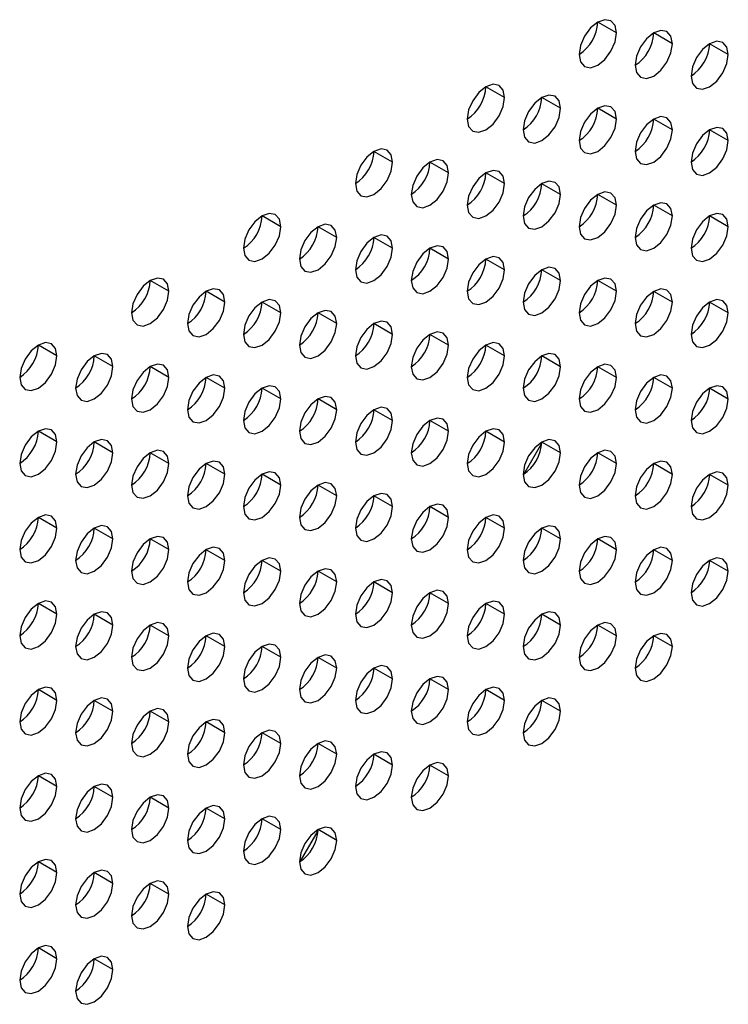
# Model space of a CAD drawing. Header units: millimetres. Extents: x 0 to 1118, y 0 to 864.
# Tile 314 of 397: x 990.68 to 993.36, y 700.48 to 704.21. Entities that reach past the tile are written whole.
import ezdxf

# ---------------------------------------------------------------- set-up
doc = ezdxf.new("R2010")
doc.units = ezdxf.units.MM

msp = doc.modelspace()

# ---------------------------------------------------------------- linework, layer by layer
at = {"color": 7, "linetype": 'Continuous', "lineweight": 25}
for p, q in [((992.9389, 704.1644), (992.8682, 704.2052)), ((993.1511, 704.1236), (993.0804, 704.1644)), ((993.3632, 704.0827), (993.2925, 704.1235)), ((992.5147, 703.9195), (992.444, 703.9603)), ((992.7268, 703.8786), (992.6561, 703.9195)), ((992.9389, 703.8378), (992.8682, 703.8786)), ((993.1511, 703.7969), (993.0804, 703.8378)), ((993.3632, 703.7561), (993.2925, 703.7969)), ((992.0904, 703.6746), (992.0197, 703.7154)), ((992.3025, 703.6337), (992.2318, 703.6745)), ((992.5147, 703.5929), (992.444, 703.6337)), ((992.7268, 703.552), (992.6561, 703.5928)), ((992.9389, 703.5112), (992.8682, 703.552)), ((993.1511, 703.4703), (993.0804, 703.5111)), ((991.6661, 703.4296), (991.5954, 703.4705)), ((993.3632, 703.4295), (993.2925, 703.4703)), ((991.8783, 703.3888), (991.8076, 703.4296)), ((992.0904, 703.3479), (992.0197, 703.3888)), ((992.3025, 703.3071), (992.2318, 703.3479)), ((992.5147, 703.2663), (992.444, 703.3071)), ((992.7268, 703.2254), (992.6561, 703.2662)), ((991.2419, 703.1847), (991.1712, 703.2255)), ((992.9389, 703.1846), (992.8682, 703.2254)), ((991.454, 703.1439), (991.3833, 703.1847)), ((993.1511, 703.1437), (993.0804, 703.1845)), ((991.6661, 703.103), (991.5954, 703.1438)), ((993.3632, 703.1029), (993.2925, 703.1437)), ((991.8783, 703.0622), (991.8076, 703.103)), ((992.0904, 703.0213), (992.0197, 703.0622)), ((992.3025, 702.9805), (992.2318, 703.0213)), ((990.8176, 702.9398), (990.7469, 702.9806)), ((992.5147, 702.9396), (992.444, 702.9805)), ((991.0298, 702.899), (990.959, 702.9398)), ((992.7268, 702.8988), (992.6561, 702.9396)), ((991.2419, 702.8581), (991.1712, 702.8989)), ((992.9389, 702.8579), (992.8682, 702.8988)), ((991.454, 702.8173), (991.3833, 702.8581)), ((993.1511, 702.8171), (993.0804, 702.8579)), ((991.6661, 702.7764), (991.5954, 702.8172)), ((993.3632, 702.7762), (993.2925, 702.8171)), ((991.8783, 702.7356), (991.8076, 702.7764)), ((992.0904, 702.6947), (992.0197, 702.7355)), ((992.3025, 702.6539), (992.2318, 702.6947)), ((990.8176, 702.6132), (990.7469, 702.654)), ((992.5147, 702.613), (992.444, 702.6538)), ((991.0298, 702.5723), (990.959, 702.6132)), ((992.5892, 702.4929), (992.656, 702.6085)), ((992.7268, 702.5722), (992.6561, 702.613)), ((991.2419, 702.5315), (991.1712, 702.5723)), ((992.9389, 702.5313), (992.8682, 702.5721)), ((991.454, 702.4906), (991.3833, 702.5315)), ((993.1511, 702.4905), (993.0804, 702.5313)), ((991.6661, 702.4498), (991.5954, 702.4906)), ((993.3632, 702.4496), (993.2925, 702.4905)), ((991.8783, 702.4089), (991.8076, 702.4498)), ((992.0904, 702.3681), (992.0197, 702.4089)), ((992.3025, 702.3273), (992.2318, 702.3681)), ((990.8176, 702.2866), (990.7469, 702.3274)), ((992.5147, 702.2864), (992.444, 702.3272)), ((991.0298, 702.2457), (990.959, 702.2865)), ((992.7268, 702.2456), (992.6561, 702.2864)), ((991.2419, 702.2049), (991.1712, 702.2457)), ((992.9389, 702.2047), (992.8682, 702.2455)), ((991.454, 702.164), (991.3833, 702.2048)), ((993.1511, 702.1639), (993.0804, 702.2047)), ((991.6661, 702.1232), (991.5954, 702.164)), ((993.3632, 702.123), (993.2925, 702.1638)), ((991.8783, 702.0823), (991.8076, 702.1231)), ((992.0904, 702.0415), (992.0197, 702.0823)), ((992.3025, 702.0006), (992.2318, 702.0415)), ((990.8176, 701.9599), (990.7469, 702.0008)), ((992.5147, 701.9598), (992.444, 702.0006)), ((991.0298, 701.9191), (990.959, 701.9599)), ((992.7268, 701.9189), (992.6561, 701.9598)), ((991.2419, 701.8783), (991.1712, 701.9191)), ((992.9389, 701.8781), (992.8682, 701.9189)), ((991.454, 701.8374), (991.3833, 701.8782)), ((993.1511, 701.8372), (993.0804, 701.8781)), ((991.6661, 701.7966), (991.5954, 701.8374)), ((991.8783, 701.7557), (991.8076, 701.7965)), ((992.0904, 701.7149), (992.0197, 701.7557)), ((992.3025, 701.674), (992.2318, 701.7148)), ((990.8176, 701.6333), (990.7469, 701.6742)), ((992.5147, 701.6332), (992.444, 701.674)), ((991.0298, 701.5925), (990.959, 701.6333)), ((992.7268, 701.5923), (992.6561, 701.6331)), ((991.2419, 701.5516), (991.1712, 701.5925)), ((991.454, 701.5108), (991.3833, 701.5516)), ((991.6661, 701.4699), (991.5954, 701.5108)), ((991.8783, 701.4291), (991.8076, 701.4699)), ((992.0904, 701.3882), (992.0197, 701.4291)), ((992.3025, 701.3474), (992.2318, 701.3882)), ((990.8176, 701.3067), (990.7469, 701.3475)), ((991.0298, 701.2659), (990.959, 701.3067)), ((991.2419, 701.225), (991.1712, 701.2658)), ((991.454, 701.1842), (991.3833, 701.225)), ((991.6661, 701.1433), (991.5954, 701.1841)), ((991.7407, 701.0232), (991.8075, 701.1388)), ((991.8783, 701.1025), (991.8076, 701.1433)), ((990.8176, 700.9801), (990.7469, 701.0209)), ((991.0298, 700.9393), (990.959, 700.9801)), ((991.2419, 700.8984), (991.1712, 700.9392)), ((991.454, 700.8576), (991.3833, 700.8984)), ((990.8176, 700.6535), (990.7469, 700.6943)), ((991.0298, 700.6126), (990.959, 700.6535))]:
    msp.add_line(p, q, dxfattribs=at)
at = {"color": 7, "linetype": 'Continuous', "lineweight": 25, "flags": 128}
for points in [[(992.9389, 704.1644), (992.9336, 704.1925), (992.9182, 704.2102), (992.8953, 704.2146), (992.8682, 704.2052), (992.8412, 704.1834), (992.8182, 704.1525), (992.8029, 704.1171), (992.7975, 704.0828)], [(992.7975, 704.0828), (992.8029, 704.0546), (992.8182, 704.037), (992.8412, 704.0325), (992.8682, 704.0419), (992.8953, 704.0638), (992.9182, 704.0947), (992.9336, 704.1301), (992.9389, 704.1644)], [(993.1511, 704.1236), (993.1457, 704.1517), (993.1304, 704.1693), (993.1074, 704.1738), (993.0804, 704.1644), (993.0533, 704.1426), (993.0304, 704.1116), (993.015, 704.0763), (993.0097, 704.0419)], [(993.0097, 704.0419), (993.015, 704.0138), (993.0304, 703.9961), (993.0533, 703.9917), (993.0804, 704.0011), (993.1074, 704.0229), (993.1304, 704.0539), (993.1457, 704.0892), (993.1511, 704.1236)], [(993.3632, 704.0827), (993.3578, 704.1109), (993.3425, 704.1285), (993.3196, 704.133), (993.2925, 704.1235), (993.2654, 704.1017), (993.2425, 704.0708), (993.2272, 704.0354), (993.2218, 704.0011)], [(993.2218, 704.0011), (993.2272, 703.9729), (993.2425, 703.9553), (993.2654, 703.9508), (993.2925, 703.9602), (993.3196, 703.9821), (993.3425, 704.013), (993.3578, 704.0484), (993.3632, 704.0827)], [(992.5147, 703.9195), (992.5093, 703.9476), (992.494, 703.9653), (992.471, 703.9697), (992.444, 703.9603), (992.4169, 703.9385), (992.394, 703.9075), (992.3786, 703.8722), (992.3733, 703.8378)], [(992.3733, 703.8378), (992.3786, 703.8097), (992.394, 703.7921), (992.4169, 703.7876), (992.444, 703.797), (992.471, 703.8188), (992.494, 703.8498), (992.5093, 703.8851), (992.5147, 703.9195)], [(992.7268, 703.8786), (992.7214, 703.9068), (992.7061, 703.9244), (992.6832, 703.9289), (992.6561, 703.9195), (992.629, 703.8976), (992.6061, 703.8667), (992.5908, 703.8314), (992.5854, 703.797)], [(992.5854, 703.797), (992.5908, 703.7689), (992.6061, 703.7512), (992.629, 703.7468), (992.6561, 703.7562), (992.6832, 703.778), (992.7061, 703.8089), (992.7214, 703.8443), (992.7268, 703.8786)], [(992.9389, 703.8378), (992.9336, 703.8659), (992.9182, 703.8836), (992.8953, 703.888), (992.8682, 703.8786), (992.8412, 703.8568), (992.8182, 703.8258), (992.8029, 703.7905), (992.7975, 703.7562)], [(993.1511, 703.7969), (993.1457, 703.8251), (993.1304, 703.8427), (993.1074, 703.8472), (993.0804, 703.8378), (993.0533, 703.8159), (993.0304, 703.785), (993.015, 703.7497), (993.0097, 703.7153)], [(992.7975, 703.7562), (992.8029, 703.728), (992.8182, 703.7104), (992.8412, 703.7059), (992.8682, 703.7153), (992.8953, 703.7372), (992.9182, 703.7681), (992.9336, 703.8034), (992.9389, 703.8378)], [(993.3632, 703.7561), (993.3578, 703.7842), (993.3425, 703.8019), (993.3196, 703.8063), (993.2925, 703.7969), (993.2654, 703.7751), (993.2425, 703.7442), (993.2272, 703.7088), (993.2218, 703.6745)], [(993.0097, 703.7153), (993.015, 703.6872), (993.0304, 703.6695), (993.0533, 703.6651), (993.0804, 703.6745), (993.1074, 703.6963), (993.1304, 703.7273), (993.1457, 703.7626), (993.1511, 703.7969)], [(993.2218, 703.6745), (993.2272, 703.6463), (993.2425, 703.6287), (993.2654, 703.6242), (993.2925, 703.6336), (993.3196, 703.6555), (993.3425, 703.6864), (993.3578, 703.7217), (993.3632, 703.7561)], [(992.0904, 703.6746), (992.085, 703.7027), (992.0697, 703.7203), (992.0468, 703.7248), (992.0197, 703.7154), (991.9926, 703.6936), (991.9697, 703.6626), (991.9544, 703.6273), (991.949, 703.5929)], [(991.949, 703.5929), (991.9544, 703.5648), (991.9697, 703.5471), (991.9926, 703.5427), (992.0197, 703.5521), (992.0468, 703.5739), (992.0697, 703.6049), (992.085, 703.6402), (992.0904, 703.6746)], [(992.3025, 703.6337), (992.2972, 703.6619), (992.2818, 703.6795), (992.2589, 703.684), (992.2318, 703.6746), (992.2048, 703.6527), (992.1818, 703.6218), (992.1665, 703.5864), (992.1611, 703.5521)], [(992.1611, 703.5521), (992.1665, 703.5239), (992.1818, 703.5063), (992.2048, 703.5018), (992.2318, 703.5112), (992.2589, 703.5331), (992.2818, 703.564), (992.2972, 703.5994), (992.3025, 703.6337)], [(992.5147, 703.5929), (992.5093, 703.621), (992.494, 703.6387), (992.471, 703.6431), (992.444, 703.6337), (992.4169, 703.6119), (992.394, 703.5809), (992.3786, 703.5456), (992.3733, 703.5112)], [(992.3733, 703.5112), (992.3786, 703.4831), (992.394, 703.4654), (992.4169, 703.461), (992.444, 703.4704), (992.471, 703.4922), (992.494, 703.5232), (992.5093, 703.5585), (992.5147, 703.5929)], [(992.7268, 703.552), (992.7214, 703.5802), (992.7061, 703.5978), (992.6832, 703.6023), (992.6561, 703.5929), (992.629, 703.571), (992.6061, 703.5401), (992.5908, 703.5047), (992.5854, 703.4704)], [(992.5854, 703.4704), (992.5908, 703.4422), (992.6061, 703.4246), (992.629, 703.4201), (992.6561, 703.4295), (992.6832, 703.4514), (992.7061, 703.4823), (992.7214, 703.5177), (992.7268, 703.552)], [(992.9389, 703.5112), (992.9336, 703.5393), (992.9182, 703.557), (992.8953, 703.5614), (992.8682, 703.552), (992.8412, 703.5302), (992.8182, 703.4992), (992.8029, 703.4639), (992.7975, 703.4295)], [(992.7975, 703.4295), (992.8029, 703.4014), (992.8182, 703.3838), (992.8412, 703.3793), (992.8682, 703.3887), (992.8953, 703.4105), (992.9182, 703.4415), (992.9336, 703.4768), (992.9389, 703.5112)], [(993.1511, 703.4703), (993.1457, 703.4985), (993.1304, 703.5161), (993.1074, 703.5206), (993.0804, 703.5112), (993.0533, 703.4893), (993.0304, 703.4584), (993.015, 703.423), (993.0097, 703.3887)], [(991.6661, 703.4296), (991.6608, 703.4578), (991.6454, 703.4754), (991.6225, 703.4799), (991.5954, 703.4705), (991.5684, 703.4486), (991.5454, 703.4177), (991.5301, 703.3824), (991.5247, 703.348)], [(993.0097, 703.3887), (993.015, 703.3605), (993.0304, 703.3429), (993.0533, 703.3384), (993.0804, 703.3479), (993.1074, 703.3697), (993.1304, 703.4006), (993.1457, 703.436), (993.1511, 703.4703)], [(993.3632, 703.4295), (993.3578, 703.4576), (993.3425, 703.4753), (993.3196, 703.4797), (993.2925, 703.4703), (993.2654, 703.4485), (993.2425, 703.4175), (993.2272, 703.3822), (993.2218, 703.3478)], [(991.5247, 703.348), (991.5301, 703.3199), (991.5454, 703.3022), (991.5684, 703.2978), (991.5954, 703.3072), (991.6225, 703.329), (991.6454, 703.3599), (991.6608, 703.3953), (991.6661, 703.4296)], [(991.8783, 703.3888), (991.8729, 703.4169), (991.8576, 703.4346), (991.8346, 703.439), (991.8076, 703.4296), (991.7805, 703.4078), (991.7576, 703.3768), (991.7422, 703.3415), (991.7369, 703.3072)], [(993.2218, 703.3478), (993.2272, 703.3197), (993.2425, 703.3021), (993.2654, 703.2976), (993.2925, 703.307), (993.3196, 703.3288), (993.3425, 703.3598), (993.3578, 703.3951), (993.3632, 703.4295)], [(992.0904, 703.3479), (992.085, 703.3761), (992.0697, 703.3937), (992.0468, 703.3982), (992.0197, 703.3888), (991.9926, 703.3669), (991.9697, 703.336), (991.9544, 703.3007), (991.949, 703.2663)], [(991.7369, 703.3072), (991.7422, 703.279), (991.7576, 703.2614), (991.7805, 703.2569), (991.8076, 703.2663), (991.8346, 703.2882), (991.8576, 703.3191), (991.8729, 703.3544), (991.8783, 703.3888)], [(992.3025, 703.3071), (992.2972, 703.3352), (992.2818, 703.3529), (992.2589, 703.3573), (992.2318, 703.3479), (992.2048, 703.3261), (992.1818, 703.2952), (992.1665, 703.2598), (992.1611, 703.2255)], [(991.949, 703.2663), (991.9544, 703.2382), (991.9697, 703.2205), (991.9926, 703.2161), (992.0197, 703.2255), (992.0468, 703.2473), (992.0697, 703.2783), (992.085, 703.3136), (992.0904, 703.3479)], [(992.5147, 703.2663), (992.5093, 703.2944), (992.494, 703.312), (992.471, 703.3165), (992.444, 703.3071), (992.4169, 703.2853), (992.394, 703.2543), (992.3786, 703.219), (992.3733, 703.1846)], [(992.1611, 703.2255), (992.1665, 703.1973), (992.1818, 703.1797), (992.2048, 703.1752), (992.2318, 703.1846), (992.2589, 703.2065), (992.2818, 703.2374), (992.2972, 703.2727), (992.3025, 703.3071)], [(992.3733, 703.1846), (992.3786, 703.1565), (992.394, 703.1388), (992.4169, 703.1344), (992.444, 703.1438), (992.471, 703.1656), (992.494, 703.1966), (992.5093, 703.2319), (992.5147, 703.2663)], [(992.7268, 703.2254), (992.7214, 703.2535), (992.7061, 703.2712), (992.6832, 703.2756), (992.6561, 703.2662), (992.629, 703.2444), (992.6061, 703.2135), (992.5908, 703.1781), (992.5854, 703.1438)], [(991.2419, 703.1847), (991.2365, 703.2129), (991.2212, 703.2305), (991.1982, 703.235), (991.1712, 703.2256), (991.1441, 703.2037), (991.1212, 703.1728), (991.1058, 703.1374), (991.1005, 703.1031)], [(992.5854, 703.1438), (992.5908, 703.1156), (992.6061, 703.098), (992.629, 703.0935), (992.6561, 703.1029), (992.6832, 703.1248), (992.7061, 703.1557), (992.7214, 703.1911), (992.7268, 703.2254)], [(992.9389, 703.1846), (992.9336, 703.2127), (992.9182, 703.2303), (992.8953, 703.2348), (992.8682, 703.2254), (992.8412, 703.2036), (992.8182, 703.1726), (992.8029, 703.1373), (992.7975, 703.1029)], [(991.1005, 703.1031), (991.1058, 703.0749), (991.1212, 703.0573), (991.1441, 703.0528), (991.1712, 703.0622), (991.1982, 703.0841), (991.2212, 703.115), (991.2365, 703.1504), (991.2419, 703.1847)], [(991.454, 703.1439), (991.4486, 703.172), (991.4333, 703.1897), (991.4104, 703.1941), (991.3833, 703.1847), (991.3562, 703.1629), (991.3333, 703.1319), (991.318, 703.0966), (991.3126, 703.0622)], [(992.7975, 703.1029), (992.8029, 703.0748), (992.8182, 703.0571), (992.8412, 703.0527), (992.8682, 703.0621), (992.8953, 703.0839), (992.9182, 703.1149), (992.9336, 703.1502), (992.9389, 703.1846)], [(993.1511, 703.1437), (993.1457, 703.1719), (993.1304, 703.1895), (993.1074, 703.194), (993.0804, 703.1845), (993.0533, 703.1627), (993.0304, 703.1318), (993.015, 703.0964), (993.0097, 703.0621)], [(991.3126, 703.0622), (991.318, 703.0341), (991.3333, 703.0164), (991.3562, 703.012), (991.3833, 703.0214), (991.4104, 703.0432), (991.4333, 703.0742), (991.4486, 703.1095), (991.454, 703.1439)], [(991.6661, 703.103), (991.6608, 703.1312), (991.6454, 703.1488), (991.6225, 703.1533), (991.5954, 703.1439), (991.5684, 703.122), (991.5454, 703.0911), (991.5301, 703.0557), (991.5247, 703.0214)], [(993.0097, 703.0621), (993.015, 703.0339), (993.0304, 703.0163), (993.0533, 703.0118), (993.0804, 703.0212), (993.1074, 703.0431), (993.1304, 703.074), (993.1457, 703.1094), (993.1511, 703.1437)], [(993.3632, 703.1029), (993.3578, 703.131), (993.3425, 703.1486), (993.3196, 703.1531), (993.2925, 703.1437), (993.2654, 703.1219), (993.2425, 703.0909), (993.2272, 703.0556), (993.2218, 703.0212)], [(991.5247, 703.0214), (991.5301, 702.9932), (991.5454, 702.9756), (991.5684, 702.9711), (991.5954, 702.9806), (991.6225, 703.0024), (991.6454, 703.0333), (991.6608, 703.0687), (991.6661, 703.103)], [(991.8783, 703.0622), (991.8729, 703.0903), (991.8576, 703.108), (991.8346, 703.1124), (991.8076, 703.103), (991.7805, 703.0812), (991.7576, 703.0502), (991.7422, 703.0149), (991.7369, 702.9805)], [(993.2218, 703.0212), (993.2272, 702.9931), (993.2425, 702.9754), (993.2654, 702.971), (993.2925, 702.9804), (993.3196, 703.0022), (993.3425, 703.0332), (993.3578, 703.0685), (993.3632, 703.1029)], [(991.7369, 702.9805), (991.7422, 702.9524), (991.7576, 702.9348), (991.7805, 702.9303), (991.8076, 702.9397), (991.8346, 702.9615), (991.8576, 702.9925), (991.8729, 703.0278), (991.8783, 703.0622)], [(992.0904, 703.0213), (992.085, 703.0495), (992.0697, 703.0671), (992.0468, 703.0716), (992.0197, 703.0622), (991.9926, 703.0403), (991.9697, 703.0094), (991.9544, 702.974), (991.949, 702.9397)], [(991.949, 702.9397), (991.9544, 702.9116), (991.9697, 702.8939), (991.9926, 702.8895), (992.0197, 702.8989), (992.0468, 702.9207), (992.0697, 702.9516), (992.085, 702.987), (992.0904, 703.0213)], [(992.3025, 702.9805), (992.2972, 703.0086), (992.2818, 703.0263), (992.2589, 703.0307), (992.2318, 703.0213), (992.2048, 702.9995), (992.1818, 702.9685), (992.1665, 702.9332), (992.1611, 702.8988)], [(990.8176, 702.9398), (990.8122, 702.9679), (990.7969, 702.9856), (990.774, 702.99), (990.7469, 702.9806), (990.7198, 702.9588), (990.6969, 702.9279), (990.6816, 702.8925), (990.6762, 702.8582)], [(992.1611, 702.8988), (992.1665, 702.8707), (992.1818, 702.8531), (992.2048, 702.8486), (992.2318, 702.858), (992.2589, 702.8798), (992.2818, 702.9108), (992.2972, 702.9461), (992.3025, 702.9805)], [(992.5147, 702.9396), (992.5093, 702.9678), (992.494, 702.9854), (992.471, 702.9899), (992.444, 702.9805), (992.4169, 702.9586), (992.394, 702.9277), (992.3786, 702.8924), (992.3733, 702.858)], [(991.0298, 702.899), (991.0244, 702.9271), (991.009, 702.9447), (990.9861, 702.9492), (990.959, 702.9398), (990.932, 702.9179), (990.909, 702.887), (990.8937, 702.8517), (990.8883, 702.8173)], [(992.7268, 702.8988), (992.7214, 702.9269), (992.7061, 702.9446), (992.6832, 702.949), (992.6561, 702.9396), (992.629, 702.9178), (992.6061, 702.8868), (992.5908, 702.8515), (992.5854, 702.8171)], [(990.6762, 702.8582), (990.6816, 702.83), (990.6969, 702.8124), (990.7198, 702.8079), (990.7469, 702.8173), (990.774, 702.8392), (990.7969, 702.8701), (990.8122, 702.9054), (990.8176, 702.9398)], [(991.2419, 702.8581), (991.2365, 702.8862), (991.2212, 702.9039), (991.1982, 702.9083), (991.1712, 702.8989), (991.1441, 702.8771), (991.1212, 702.8462), (991.1058, 702.8108), (991.1005, 702.7765)], [(992.3733, 702.858), (992.3786, 702.8299), (992.394, 702.8122), (992.4169, 702.8078), (992.444, 702.8172), (992.471, 702.839), (992.494, 702.8699), (992.5093, 702.9053), (992.5147, 702.9396)], [(992.9389, 702.8579), (992.9336, 702.8861), (992.9182, 702.9037), (992.8953, 702.9082), (992.8682, 702.8988), (992.8412, 702.8769), (992.8182, 702.846), (992.8029, 702.8107), (992.7975, 702.7763)], [(990.8883, 702.8173), (990.8937, 702.7892), (990.909, 702.7715), (990.932, 702.7671), (990.959, 702.7765), (990.9861, 702.7983), (991.009, 702.8293), (991.0244, 702.8646), (991.0298, 702.899)], [(992.5854, 702.8171), (992.5908, 702.789), (992.6061, 702.7714), (992.629, 702.7669), (992.6561, 702.7763), (992.6832, 702.7982), (992.7061, 702.8291), (992.7214, 702.8644), (992.7268, 702.8988)], [(991.1005, 702.7765), (991.1058, 702.7483), (991.1212, 702.7307), (991.1441, 702.7262), (991.1712, 702.7356), (991.1982, 702.7575), (991.2212, 702.7884), (991.2365, 702.8237), (991.2419, 702.8581)], [(991.454, 702.8173), (991.4486, 702.8454), (991.4333, 702.863), (991.4104, 702.8675), (991.3833, 702.8581), (991.3562, 702.8363), (991.3333, 702.8053), (991.318, 702.77), (991.3126, 702.7356)], [(992.7975, 702.7763), (992.8029, 702.7482), (992.8182, 702.7305), (992.8412, 702.7261), (992.8682, 702.7355), (992.8953, 702.7573), (992.9182, 702.7882), (992.9336, 702.8236), (992.9389, 702.8579)], [(993.1511, 702.8171), (993.1457, 702.8452), (993.1304, 702.8629), (993.1074, 702.8673), (993.0804, 702.8579), (993.0533, 702.8361), (993.0304, 702.8052), (993.015, 702.7698), (993.0097, 702.7355)], [(991.3126, 702.7356), (991.318, 702.7075), (991.3333, 702.6898), (991.3562, 702.6854), (991.3833, 702.6948), (991.4104, 702.7166), (991.4333, 702.7476), (991.4486, 702.7829), (991.454, 702.8173)], [(991.6661, 702.7764), (991.6608, 702.8045), (991.6454, 702.8222), (991.6225, 702.8266), (991.5954, 702.8172), (991.5684, 702.7954), (991.5454, 702.7645), (991.5301, 702.7291), (991.5247, 702.6948)], [(993.0097, 702.7355), (993.015, 702.7073), (993.0304, 702.6897), (993.0533, 702.6852), (993.0804, 702.6946), (993.1074, 702.7165), (993.1304, 702.7474), (993.1457, 702.7827), (993.1511, 702.8171)], [(993.3632, 702.7762), (993.3578, 702.8044), (993.3425, 702.822), (993.3196, 702.8265), (993.2925, 702.8171), (993.2654, 702.7952), (993.2425, 702.7643), (993.2272, 702.729), (993.2218, 702.6946)], [(991.5247, 702.6948), (991.5301, 702.6666), (991.5454, 702.649), (991.5684, 702.6445), (991.5954, 702.6539), (991.6225, 702.6758), (991.6454, 702.7067), (991.6608, 702.7421), (991.6661, 702.7764)], [(991.8783, 702.7356), (991.8729, 702.7637), (991.8576, 702.7813), (991.8346, 702.7858), (991.8076, 702.7764), (991.7805, 702.7546), (991.7576, 702.7236), (991.7422, 702.6883), (991.7369, 702.6539)], [(993.2218, 702.6946), (993.2272, 702.6665), (993.2425, 702.6488), (993.2654, 702.6444), (993.2925, 702.6538), (993.3196, 702.6756), (993.3425, 702.7066), (993.3578, 702.7419), (993.3632, 702.7762)], [(991.7369, 702.6539), (991.7422, 702.6258), (991.7576, 702.6081), (991.7805, 702.6037), (991.8076, 702.6131), (991.8346, 702.6349), (991.8576, 702.6659), (991.8729, 702.7012), (991.8783, 702.7356)], [(992.0904, 702.6947), (992.085, 702.7229), (992.0697, 702.7405), (992.0468, 702.745), (992.0197, 702.7355), (991.9926, 702.7137), (991.9697, 702.6828), (991.9544, 702.6474), (991.949, 702.6131)], [(991.949, 702.6131), (991.9544, 702.5849), (991.9697, 702.5673), (991.9926, 702.5628), (992.0197, 702.5722), (992.0468, 702.5941), (992.0697, 702.625), (992.085, 702.6604), (992.0904, 702.6947)], [(992.3025, 702.6539), (992.2972, 702.682), (992.2818, 702.6997), (992.2589, 702.7041), (992.2318, 702.6947), (992.2048, 702.6729), (992.1818, 702.6419), (992.1665, 702.6066), (992.1611, 702.5722)], [(990.8176, 702.6132), (990.8122, 702.6413), (990.7969, 702.659), (990.774, 702.6634), (990.7469, 702.654), (990.7198, 702.6322), (990.6969, 702.6012), (990.6816, 702.5659), (990.6762, 702.5315)], [(992.1611, 702.5722), (992.1665, 702.5441), (992.1818, 702.5264), (992.2048, 702.522), (992.2318, 702.5314), (992.2589, 702.5532), (992.2818, 702.5842), (992.2972, 702.6195), (992.3025, 702.6539)], [(992.5147, 702.613), (992.5093, 702.6412), (992.494, 702.6588), (992.471, 702.6633), (992.444, 702.6539), (992.4169, 702.632), (992.394, 702.6011), (992.3786, 702.5657), (992.3733, 702.5314)], [(990.6762, 702.5315), (990.6816, 702.5034), (990.6969, 702.4858), (990.7198, 702.4813), (990.7469, 702.4907), (990.774, 702.5125), (990.7969, 702.5435), (990.8122, 702.5788), (990.8176, 702.6132)], [(991.0298, 702.5723), (991.0244, 702.6005), (991.009, 702.6181), (990.9861, 702.6226), (990.959, 702.6132), (990.932, 702.5913), (990.909, 702.5604), (990.8937, 702.525), (990.8883, 702.4907)], [(992.3733, 702.5314), (992.3786, 702.5032), (992.394, 702.4856), (992.4169, 702.4811), (992.444, 702.4905), (992.471, 702.5124), (992.494, 702.5433), (992.5093, 702.5787), (992.5147, 702.613)], [(992.7268, 702.5722), (992.7214, 702.6003), (992.7061, 702.618), (992.6832, 702.6224), (992.6561, 702.613), (992.629, 702.5912), (992.6061, 702.5602), (992.5908, 702.5249), (992.5854, 702.4905)], [(990.8883, 702.4907), (990.8937, 702.4626), (990.909, 702.4449), (990.932, 702.4405), (990.959, 702.4499), (990.9861, 702.4717), (991.009, 702.5026), (991.0244, 702.538), (991.0298, 702.5723)], [(991.2419, 702.5315), (991.2365, 702.5596), (991.2212, 702.5773), (991.1982, 702.5817), (991.1712, 702.5723), (991.1441, 702.5505), (991.1212, 702.5195), (991.1058, 702.4842), (991.1005, 702.4498)], [(992.5854, 702.4905), (992.5908, 702.4624), (992.6061, 702.4448), (992.629, 702.4403), (992.6561, 702.4497), (992.6832, 702.4715), (992.7061, 702.5025), (992.7214, 702.5378), (992.7268, 702.5722)], [(992.9389, 702.5313), (992.9336, 702.5595), (992.9182, 702.5771), (992.8953, 702.5816), (992.8682, 702.5722), (992.8412, 702.5503), (992.8182, 702.5194), (992.8029, 702.484), (992.7975, 702.4497)], [(991.454, 702.4906), (991.4486, 702.5188), (991.4333, 702.5364), (991.4104, 702.5409), (991.3833, 702.5315), (991.3562, 702.5096), (991.3333, 702.4787), (991.318, 702.4434), (991.3126, 702.409)], [(993.1511, 702.4905), (993.1457, 702.5186), (993.1304, 702.5363), (993.1074, 702.5407), (993.0804, 702.5313), (993.0533, 702.5095), (993.0304, 702.4785), (993.015, 702.4432), (993.0097, 702.4088)], [(991.1005, 702.4498), (991.1058, 702.4217), (991.1212, 702.4041), (991.1441, 702.3996), (991.1712, 702.409), (991.1982, 702.4308), (991.2212, 702.4618), (991.2365, 702.4971), (991.2419, 702.5315)], [(991.6661, 702.4498), (991.6608, 702.4779), (991.6454, 702.4956), (991.6225, 702.5), (991.5954, 702.4906), (991.5684, 702.4688), (991.5454, 702.4378), (991.5301, 702.4025), (991.5247, 702.3682)], [(992.7975, 702.4497), (992.8029, 702.4215), (992.8182, 702.4039), (992.8412, 702.3994), (992.8682, 702.4089), (992.8953, 702.4307), (992.9182, 702.4616), (992.9336, 702.497), (992.9389, 702.5313)], [(993.3632, 702.4496), (993.3578, 702.4778), (993.3425, 702.4954), (993.3196, 702.4999), (993.2925, 702.4905), (993.2654, 702.4686), (993.2425, 702.4377), (993.2272, 702.4023), (993.2218, 702.368)], [(991.3126, 702.409), (991.318, 702.3809), (991.3333, 702.3632), (991.3562, 702.3588), (991.3833, 702.3682), (991.4104, 702.39), (991.4333, 702.4209), (991.4486, 702.4563), (991.454, 702.4906)], [(991.8783, 702.4089), (991.8729, 702.4371), (991.8576, 702.4547), (991.8346, 702.4592), (991.8076, 702.4498), (991.7805, 702.4279), (991.7576, 702.397), (991.7422, 702.3617), (991.7369, 702.3273)], [(993.0097, 702.4088), (993.015, 702.3807), (993.0304, 702.3631), (993.0533, 702.3586), (993.0804, 702.368), (993.1074, 702.3898), (993.1304, 702.4208), (993.1457, 702.4561), (993.1511, 702.4905)], [(991.5247, 702.3682), (991.5301, 702.34), (991.5454, 702.3224), (991.5684, 702.3179), (991.5954, 702.3273), (991.6225, 702.3492), (991.6454, 702.3801), (991.6608, 702.4154), (991.6661, 702.4498)], [(993.2218, 702.368), (993.2272, 702.3399), (993.2425, 702.3222), (993.2654, 702.3178), (993.2925, 702.3272), (993.3196, 702.349), (993.3425, 702.3799), (993.3578, 702.4153), (993.3632, 702.4496)], [(991.7369, 702.3273), (991.7422, 702.2992), (991.7576, 702.2815), (991.7805, 702.2771), (991.8076, 702.2865), (991.8346, 702.3083), (991.8576, 702.3393), (991.8729, 702.3746), (991.8783, 702.4089)], [(992.0904, 702.3681), (992.085, 702.3962), (992.0697, 702.4139), (992.0468, 702.4183), (992.0197, 702.4089), (991.9926, 702.3871), (991.9697, 702.3562), (991.9544, 702.3208), (991.949, 702.2865)], [(991.949, 702.2865), (991.9544, 702.2583), (991.9697, 702.2407), (991.9926, 702.2362), (992.0197, 702.2456), (992.0468, 702.2675), (992.0697, 702.2984), (992.085, 702.3337), (992.0904, 702.3681)], [(992.3025, 702.3273), (992.2972, 702.3554), (992.2818, 702.373), (992.2589, 702.3775), (992.2318, 702.3681), (992.2048, 702.3462), (992.1818, 702.3153), (992.1665, 702.28), (992.1611, 702.2456)], [(990.8176, 702.2866), (990.8122, 702.3147), (990.7969, 702.3323), (990.774, 702.3368), (990.7469, 702.3274), (990.7198, 702.3056), (990.6969, 702.2746), (990.6816, 702.2393), (990.6762, 702.2049)], [(992.1611, 702.2456), (992.1665, 702.2175), (992.1818, 702.1998), (992.2048, 702.1954), (992.2318, 702.2048), (992.2589, 702.2266), (992.2818, 702.2576), (992.2972, 702.2929), (992.3025, 702.3273)], [(992.5147, 702.2864), (992.5093, 702.3145), (992.494, 702.3322), (992.471, 702.3366), (992.444, 702.3272), (992.4169, 702.3054), (992.394, 702.2745), (992.3786, 702.2391), (992.3733, 702.2048)], [(990.6762, 702.2049), (990.6816, 702.1768), (990.6969, 702.1591), (990.7198, 702.1547), (990.7469, 702.1641), (990.774, 702.1859), (990.7969, 702.2169), (990.8122, 702.2522), (990.8176, 702.2866)], [(991.0298, 702.2457), (991.0244, 702.2739), (991.009, 702.2915), (990.9861, 702.296), (990.959, 702.2866), (990.932, 702.2647), (990.909, 702.2338), (990.8937, 702.1984), (990.8883, 702.1641)], [(992.3733, 702.2048), (992.3786, 702.1766), (992.394, 702.159), (992.4169, 702.1545), (992.444, 702.1639), (992.471, 702.1858), (992.494, 702.2167), (992.5093, 702.2521), (992.5147, 702.2864)], [(992.7268, 702.2456), (992.7214, 702.2737), (992.7061, 702.2913), (992.6832, 702.2958), (992.6561, 702.2864), (992.629, 702.2646), (992.6061, 702.2336), (992.5908, 702.1983), (992.5854, 702.1639)], [(990.8883, 702.1641), (990.8937, 702.1359), (990.909, 702.1183), (990.932, 702.1138), (990.959, 702.1232), (990.9861, 702.1451), (991.009, 702.176), (991.0244, 702.2114), (991.0298, 702.2457)], [(991.2419, 702.2049), (991.2365, 702.233), (991.2212, 702.2507), (991.1982, 702.2551), (991.1712, 702.2457), (991.1441, 702.2239), (991.1212, 702.1929), (991.1058, 702.1576), (991.1005, 702.1232)], [(992.5854, 702.1639), (992.5908, 702.1358), (992.6061, 702.1181), (992.629, 702.1137), (992.6561, 702.1231), (992.6832, 702.1449), (992.7061, 702.1759), (992.7214, 702.2112), (992.7268, 702.2456)], [(992.9389, 702.2047), (992.9336, 702.2329), (992.9182, 702.2505), (992.8953, 702.255), (992.8682, 702.2455), (992.8412, 702.2237), (992.8182, 702.1928), (992.8029, 702.1574), (992.7975, 702.1231)], [(991.1005, 702.1232), (991.1058, 702.0951), (991.1212, 702.0774), (991.1441, 702.073), (991.1712, 702.0824), (991.1982, 702.1042), (991.2212, 702.1352), (991.2365, 702.1705), (991.2419, 702.2049)], [(991.454, 702.164), (991.4486, 702.1922), (991.4333, 702.2098), (991.4104, 702.2143), (991.3833, 702.2049), (991.3562, 702.183), (991.3333, 702.1521), (991.318, 702.1167), (991.3126, 702.0824)], [(992.7975, 702.1231), (992.8029, 702.0949), (992.8182, 702.0773), (992.8412, 702.0728), (992.8682, 702.0822), (992.8953, 702.1041), (992.9182, 702.135), (992.9336, 702.1704), (992.9389, 702.2047)], [(993.1511, 702.1639), (993.1457, 702.192), (993.1304, 702.2096), (993.1074, 702.2141), (993.0804, 702.2047), (993.0533, 702.1829), (993.0304, 702.1519), (993.015, 702.1166), (993.0097, 702.0822)], [(991.3126, 702.0824), (991.318, 702.0542), (991.3333, 702.0366), (991.3562, 702.0321), (991.3833, 702.0415), (991.4104, 702.0634), (991.4333, 702.0943), (991.4486, 702.1297), (991.454, 702.164)], [(991.6661, 702.1232), (991.6608, 702.1513), (991.6454, 702.169), (991.6225, 702.1734), (991.5954, 702.164), (991.5684, 702.1422), (991.5454, 702.1112), (991.5301, 702.0759), (991.5247, 702.0415)], [(993.0097, 702.0822), (993.015, 702.0541), (993.0304, 702.0364), (993.0533, 702.032), (993.0804, 702.0414), (993.1074, 702.0632), (993.1304, 702.0942), (993.1457, 702.1295), (993.1511, 702.1639)], [(993.3632, 702.123), (993.3578, 702.1512), (993.3425, 702.1688), (993.3196, 702.1733), (993.2925, 702.1639), (993.2654, 702.142), (993.2425, 702.1111), (993.2272, 702.0757), (993.2218, 702.0414)], [(991.5247, 702.0415), (991.5301, 702.0134), (991.5454, 701.9958), (991.5684, 701.9913), (991.5954, 702.0007), (991.6225, 702.0225), (991.6454, 702.0535), (991.6608, 702.0888), (991.6661, 702.1232)], [(991.8783, 702.0823), (991.8729, 702.1105), (991.8576, 702.1281), (991.8346, 702.1326), (991.8076, 702.1232), (991.7805, 702.1013), (991.7576, 702.0704), (991.7422, 702.035), (991.7369, 702.0007)], [(993.2218, 702.0414), (993.2272, 702.0132), (993.2425, 701.9956), (993.2654, 701.9911), (993.2925, 702.0005), (993.3196, 702.0224), (993.3425, 702.0533), (993.3578, 702.0887), (993.3632, 702.123)], [(992.0904, 702.0415), (992.085, 702.0696), (992.0697, 702.0873), (992.0468, 702.0917), (992.0197, 702.0823), (991.9926, 702.0605), (991.9697, 702.0295), (991.9544, 701.9942), (991.949, 701.9598)], [(991.7369, 702.0007), (991.7422, 701.9725), (991.7576, 701.9549), (991.7805, 701.9504), (991.8076, 701.9599), (991.8346, 701.9817), (991.8576, 702.0126), (991.8729, 702.048), (991.8783, 702.0823)], [(992.3025, 702.0006), (992.2972, 702.0288), (992.2818, 702.0464), (992.2589, 702.0509), (992.2318, 702.0415), (992.2048, 702.0196), (992.1818, 701.9887), (992.1665, 701.9533), (992.1611, 701.919)], [(990.8176, 701.9599), (990.8122, 701.9881), (990.7969, 702.0057), (990.774, 702.0102), (990.7469, 702.0008), (990.7198, 701.9789), (990.6969, 701.948), (990.6816, 701.9127), (990.6762, 701.8783)], [(991.949, 701.9598), (991.9544, 701.9317), (991.9697, 701.9141), (991.9926, 701.9096), (992.0197, 701.919), (992.0468, 701.9408), (992.0697, 701.9718), (992.085, 702.0071), (992.0904, 702.0415)], [(992.5147, 701.9598), (992.5093, 701.9879), (992.494, 702.0056), (992.471, 702.01), (992.444, 702.0006), (992.4169, 701.9788), (992.394, 701.9478), (992.3786, 701.9125), (992.3733, 701.8781)], [(992.1611, 701.919), (992.1665, 701.8909), (992.1818, 701.8732), (992.2048, 701.8688), (992.2318, 701.8782), (992.2589, 701.9), (992.2818, 701.9309), (992.2972, 701.9663), (992.3025, 702.0006)], [(990.6762, 701.8783), (990.6816, 701.8502), (990.6969, 701.8325), (990.7198, 701.8281), (990.7469, 701.8375), (990.774, 701.8593), (990.7969, 701.8903), (990.8122, 701.9256), (990.8176, 701.9599)], [(991.0298, 701.9191), (991.0244, 701.9472), (991.009, 701.9649), (990.9861, 701.9693), (990.959, 701.9599), (990.932, 701.9381), (990.909, 701.9072), (990.8937, 701.8718), (990.8883, 701.8375)], [(992.3733, 701.8781), (992.3786, 701.85), (992.394, 701.8324), (992.4169, 701.8279), (992.444, 701.8373), (992.471, 701.8592), (992.494, 701.8901), (992.5093, 701.9254), (992.5147, 701.9598)], [(992.7268, 701.9189), (992.7214, 701.9471), (992.7061, 701.9647), (992.6832, 701.9692), (992.6561, 701.9598), (992.629, 701.9379), (992.6061, 701.907), (992.5908, 701.8717), (992.5854, 701.8373)], [(990.8883, 701.8375), (990.8937, 701.8093), (990.909, 701.7917), (990.932, 701.7872), (990.959, 701.7966), (990.9861, 701.8185), (991.009, 701.8494), (991.0244, 701.8847), (991.0298, 701.9191)], [(991.2419, 701.8783), (991.2365, 701.9064), (991.2212, 701.924), (991.1982, 701.9285), (991.1712, 701.9191), (991.1441, 701.8973), (991.1212, 701.8663), (991.1058, 701.831), (991.1005, 701.7966)], [(992.5854, 701.8373), (992.5908, 701.8092), (992.6061, 701.7915), (992.629, 701.7871), (992.6561, 701.7965), (992.6832, 701.8183), (992.7061, 701.8492), (992.7214, 701.8846), (992.7268, 701.9189)], [(992.9389, 701.8781), (992.9336, 701.9062), (992.9182, 701.9239), (992.8953, 701.9283), (992.8682, 701.9189), (992.8412, 701.8971), (992.8182, 701.8661), (992.8029, 701.8308), (992.7975, 701.7965)], [(991.1005, 701.7966), (991.1058, 701.7685), (991.1212, 701.7508), (991.1441, 701.7464), (991.1712, 701.7558), (991.1982, 701.7776), (991.2212, 701.8086), (991.2365, 701.8439), (991.2419, 701.8783)], [(991.454, 701.8374), (991.4486, 701.8655), (991.4333, 701.8832), (991.4104, 701.8876), (991.3833, 701.8782), (991.3562, 701.8564), (991.3333, 701.8255), (991.318, 701.7901), (991.3126, 701.7558)], [(992.7975, 701.7965), (992.8029, 701.7683), (992.8182, 701.7507), (992.8412, 701.7462), (992.8682, 701.7556), (992.8953, 701.7775), (992.9182, 701.8084), (992.9336, 701.8437), (992.9389, 701.8781)], [(993.1511, 701.8372), (993.1457, 701.8654), (993.1304, 701.883), (993.1074, 701.8875), (993.0804, 701.8781), (993.0533, 701.8562), (993.0304, 701.8253), (993.015, 701.79), (993.0097, 701.7556)], [(991.3126, 701.7558), (991.318, 701.7276), (991.3333, 701.71), (991.3562, 701.7055), (991.3833, 701.7149), (991.4104, 701.7368), (991.4333, 701.7677), (991.4486, 701.8031), (991.454, 701.8374)], [(991.6661, 701.7966), (991.6608, 701.8247), (991.6454, 701.8423), (991.6225, 701.8468), (991.5954, 701.8374), (991.5684, 701.8156), (991.5454, 701.7846), (991.5301, 701.7493), (991.5247, 701.7149)], [(993.0097, 701.7556), (993.015, 701.7275), (993.0304, 701.7098), (993.0533, 701.7054), (993.0804, 701.7148), (993.1074, 701.7366), (993.1304, 701.7676), (993.1457, 701.8029), (993.1511, 701.8372)], [(991.5247, 701.7149), (991.5301, 701.6868), (991.5454, 701.6691), (991.5684, 701.6647), (991.5954, 701.6741), (991.6225, 701.6959), (991.6454, 701.7269), (991.6608, 701.7622), (991.6661, 701.7966)], [(991.8783, 701.7557), (991.8729, 701.7839), (991.8576, 701.8015), (991.8346, 701.806), (991.8076, 701.7965), (991.7805, 701.7747), (991.7576, 701.7438), (991.7422, 701.7084), (991.7369, 701.6741)], [(991.7369, 701.6741), (991.7422, 701.6459), (991.7576, 701.6283), (991.7805, 701.6238), (991.8076, 701.6332), (991.8346, 701.6551), (991.8576, 701.686), (991.8729, 701.7214), (991.8783, 701.7557)], [(992.0904, 701.7149), (992.085, 701.743), (992.0697, 701.7606), (992.0468, 701.7651), (992.0197, 701.7557), (991.9926, 701.7339), (991.9697, 701.7029), (991.9544, 701.6676), (991.949, 701.6332)], [(991.949, 701.6332), (991.9544, 701.6051), (991.9697, 701.5874), (991.9926, 701.583), (992.0197, 701.5924), (992.0468, 701.6142), (992.0697, 701.6452), (992.085, 701.6805), (992.0904, 701.7149)], [(992.3025, 701.674), (992.2972, 701.7022), (992.2818, 701.7198), (992.2589, 701.7243), (992.2318, 701.7149), (992.2048, 701.693), (992.1818, 701.6621), (992.1665, 701.6267), (992.1611, 701.5924)], [(990.8176, 701.6333), (990.8122, 701.6615), (990.7969, 701.6791), (990.774, 701.6836), (990.7469, 701.6742), (990.7198, 701.6523), (990.6969, 701.6214), (990.6816, 701.586), (990.6762, 701.5517)], [(992.1611, 701.5924), (992.1665, 701.5642), (992.1818, 701.5466), (992.2048, 701.5421), (992.2318, 701.5515), (992.2589, 701.5734), (992.2818, 701.6043), (992.2972, 701.6397), (992.3025, 701.674)], [(992.5147, 701.6332), (992.5093, 701.6613), (992.494, 701.679), (992.471, 701.6834), (992.444, 701.674), (992.4169, 701.6522), (992.394, 701.6212), (992.3786, 701.5859), (992.3733, 701.5515)], [(991.0298, 701.5925), (991.0244, 701.6206), (991.009, 701.6383), (990.9861, 701.6427), (990.959, 701.6333), (990.932, 701.6115), (990.909, 701.5805), (990.8937, 701.5452), (990.8883, 701.5108)], [(992.7268, 701.5923), (992.7214, 701.6205), (992.7061, 701.6381), (992.6832, 701.6426), (992.6561, 701.6332), (992.629, 701.6113), (992.6061, 701.5804), (992.5908, 701.545), (992.5854, 701.5107)], [(990.6762, 701.5517), (990.6816, 701.5236), (990.6969, 701.5059), (990.7198, 701.5015), (990.7469, 701.5109), (990.774, 701.5327), (990.7969, 701.5636), (990.8122, 701.599), (990.8176, 701.6333)], [(991.2419, 701.5516), (991.2365, 701.5798), (991.2212, 701.5974), (991.1982, 701.6019), (991.1712, 701.5925), (991.1441, 701.5706), (991.1212, 701.5397), (991.1058, 701.5044), (991.1005, 701.47)], [(992.3733, 701.5515), (992.3786, 701.5234), (992.394, 701.5057), (992.4169, 701.5013), (992.444, 701.5107), (992.471, 701.5325), (992.494, 701.5635), (992.5093, 701.5988), (992.5147, 701.6332)], [(990.8883, 701.5108), (990.8937, 701.4827), (990.909, 701.4651), (990.932, 701.4606), (990.959, 701.47), (990.9861, 701.4918), (991.009, 701.5228), (991.0244, 701.5581), (991.0298, 701.5925)], [(992.5854, 701.5107), (992.5908, 701.4825), (992.6061, 701.4649), (992.629, 701.4604), (992.6561, 701.4699), (992.6832, 701.4917), (992.7061, 701.5226), (992.7214, 701.558), (992.7268, 701.5923)], [(991.1005, 701.47), (991.1058, 701.4419), (991.1212, 701.4242), (991.1441, 701.4198), (991.1712, 701.4292), (991.1982, 701.451), (991.2212, 701.4819), (991.2365, 701.5173), (991.2419, 701.5516)], [(991.454, 701.5108), (991.4486, 701.5389), (991.4333, 701.5566), (991.4104, 701.561), (991.3833, 701.5516), (991.3562, 701.5298), (991.3333, 701.4988), (991.318, 701.4635), (991.3126, 701.4292)], [(991.3126, 701.4292), (991.318, 701.401), (991.3333, 701.3834), (991.3562, 701.3789), (991.3833, 701.3883), (991.4104, 701.4102), (991.4333, 701.4411), (991.4486, 701.4764), (991.454, 701.5108)], [(991.6661, 701.4699), (991.6608, 701.4981), (991.6454, 701.5157), (991.6225, 701.5202), (991.5954, 701.5108), (991.5684, 701.4889), (991.5454, 701.458), (991.5301, 701.4227), (991.5247, 701.3883)], [(991.5247, 701.3883), (991.5301, 701.3602), (991.5454, 701.3425), (991.5684, 701.3381), (991.5954, 701.3475), (991.6225, 701.3693), (991.6454, 701.4002), (991.6608, 701.4356), (991.6661, 701.4699)], [(991.8783, 701.4291), (991.8729, 701.4572), (991.8576, 701.4749), (991.8346, 701.4793), (991.8076, 701.4699), (991.7805, 701.4481), (991.7576, 701.4172), (991.7422, 701.3818), (991.7369, 701.3475)], [(991.7369, 701.3475), (991.7422, 701.3193), (991.7576, 701.3017), (991.7805, 701.2972), (991.8076, 701.3066), (991.8346, 701.3285), (991.8576, 701.3594), (991.8729, 701.3947), (991.8783, 701.4291)], [(992.0904, 701.3882), (992.085, 701.4164), (992.0697, 701.434), (992.0468, 701.4385), (992.0197, 701.4291), (991.9926, 701.4072), (991.9697, 701.3763), (991.9544, 701.341), (991.949, 701.3066)], [(991.949, 701.3066), (991.9544, 701.2785), (991.9697, 701.2608), (991.9926, 701.2564), (992.0197, 701.2658), (992.0468, 701.2876), (992.0697, 701.3186), (992.085, 701.3539), (992.0904, 701.3882)], [(992.3025, 701.3474), (992.2972, 701.3755), (992.2818, 701.3932), (992.2589, 701.3976), (992.2318, 701.3882), (992.2048, 701.3664), (992.1818, 701.3355), (992.1665, 701.3001), (992.1611, 701.2658)], [(990.8176, 701.3067), (990.8122, 701.3349), (990.7969, 701.3525), (990.774, 701.357), (990.7469, 701.3475), (990.7198, 701.3257), (990.6969, 701.2948), (990.6816, 701.2594), (990.6762, 701.2251)], [(992.1611, 701.2658), (992.1665, 701.2376), (992.1818, 701.22), (992.2048, 701.2155), (992.2318, 701.2249), (992.2589, 701.2468), (992.2818, 701.2777), (992.2972, 701.313), (992.3025, 701.3474)], [(990.6762, 701.2251), (990.6816, 701.1969), (990.6969, 701.1793), (990.7198, 701.1748), (990.7469, 701.1842), (990.774, 701.2061), (990.7969, 701.237), (990.8122, 701.2724), (990.8176, 701.3067)], [(991.0298, 701.2659), (991.0244, 701.294), (991.009, 701.3117), (990.9861, 701.3161), (990.959, 701.3067), (990.932, 701.2849), (990.909, 701.2539), (990.8937, 701.2186), (990.8883, 701.1842)], [(990.8883, 701.1842), (990.8937, 701.1561), (990.909, 701.1384), (990.932, 701.134), (990.959, 701.1434), (990.9861, 701.1652), (991.009, 701.1962), (991.0244, 701.2315), (991.0298, 701.2659)], [(991.2419, 701.225), (991.2365, 701.2532), (991.2212, 701.2708), (991.1982, 701.2753), (991.1712, 701.2659), (991.1441, 701.244), (991.1212, 701.2131), (991.1058, 701.1777), (991.1005, 701.1434)], [(991.454, 701.1842), (991.4486, 701.2123), (991.4333, 701.23), (991.4104, 701.2344), (991.3833, 701.225), (991.3562, 701.2032), (991.3333, 701.1722), (991.318, 701.1369), (991.3126, 701.1025)], [(991.1005, 701.1434), (991.1058, 701.1152), (991.1212, 701.0976), (991.1441, 701.0931), (991.1712, 701.1025), (991.1982, 701.1244), (991.2212, 701.1553), (991.2365, 701.1907), (991.2419, 701.225)], [(991.6661, 701.1433), (991.6608, 701.1715), (991.6454, 701.1891), (991.6225, 701.1936), (991.5954, 701.1842), (991.5684, 701.1623), (991.5454, 701.1314), (991.5301, 701.096), (991.5247, 701.0617)], [(991.3126, 701.1025), (991.318, 701.0744), (991.3333, 701.0568), (991.3562, 701.0523), (991.3833, 701.0617), (991.4104, 701.0835), (991.4333, 701.1145), (991.4486, 701.1498), (991.454, 701.1842)], [(991.8783, 701.1025), (991.8729, 701.1306), (991.8576, 701.1483), (991.8346, 701.1527), (991.8076, 701.1433), (991.7805, 701.1215), (991.7576, 701.0905), (991.7422, 701.0552), (991.7369, 701.0208)], [(991.5247, 701.0617), (991.5301, 701.0335), (991.5454, 701.0159), (991.5684, 701.0114), (991.5954, 701.0209), (991.6225, 701.0427), (991.6454, 701.0736), (991.6608, 701.109), (991.6661, 701.1433)], [(991.7369, 701.0208), (991.7422, 700.9927), (991.7576, 700.9751), (991.7805, 700.9706), (991.8076, 700.98), (991.8346, 701.0018), (991.8576, 701.0328), (991.8729, 701.0681), (991.8783, 701.1025)], [(990.8176, 700.9801), (990.8122, 701.0082), (990.7969, 701.0259), (990.774, 701.0303), (990.7469, 701.0209), (990.7198, 700.9991), (990.6969, 700.9682), (990.6816, 700.9328), (990.6762, 700.8985)], [(990.6762, 700.8985), (990.6816, 700.8703), (990.6969, 700.8527), (990.7198, 700.8482), (990.7469, 700.8576), (990.774, 700.8795), (990.7969, 700.9104), (990.8122, 700.9457), (990.8176, 700.9801)], [(991.0298, 700.9393), (991.0244, 700.9674), (991.009, 700.985), (990.9861, 700.9895), (990.959, 700.9801), (990.932, 700.9582), (990.909, 700.9273), (990.8937, 700.892), (990.8883, 700.8576)], [(990.8883, 700.8576), (990.8937, 700.8295), (990.909, 700.8118), (990.932, 700.8074), (990.959, 700.8168), (990.9861, 700.8386), (991.009, 700.8696), (991.0244, 700.9049), (991.0298, 700.9393)], [(991.2419, 700.8984), (991.2365, 700.9265), (991.2212, 700.9442), (991.1982, 700.9486), (991.1712, 700.9392), (991.1441, 700.9174), (991.1212, 700.8865), (991.1058, 700.8511), (991.1005, 700.8168)], [(991.1005, 700.8168), (991.1058, 700.7886), (991.1212, 700.771), (991.1441, 700.7665), (991.1712, 700.7759), (991.1982, 700.7978), (991.2212, 700.8287), (991.2365, 700.8641), (991.2419, 700.8984)], [(991.454, 700.8576), (991.4486, 700.8857), (991.4333, 700.9033), (991.4104, 700.9078), (991.3833, 700.8984), (991.3562, 700.8766), (991.3333, 700.8456), (991.318, 700.8103), (991.3126, 700.7759)], [(991.3126, 700.7759), (991.318, 700.7478), (991.3333, 700.7301), (991.3562, 700.7257), (991.3833, 700.7351), (991.4104, 700.7569), (991.4333, 700.7879), (991.4486, 700.8232), (991.454, 700.8576)], [(990.8176, 700.6535), (990.8122, 700.6816), (990.7969, 700.6993), (990.774, 700.7037), (990.7469, 700.6943), (990.7198, 700.6725), (990.6969, 700.6415), (990.6816, 700.6062), (990.6762, 700.5718)], [(990.6762, 700.5718), (990.6816, 700.5437), (990.6969, 700.5261), (990.7198, 700.5216), (990.7469, 700.531), (990.774, 700.5528), (990.7969, 700.5838), (990.8122, 700.6191), (990.8176, 700.6535)], [(991.0298, 700.6126), (991.0244, 700.6408), (991.009, 700.6584), (990.9861, 700.6629), (990.959, 700.6535), (990.932, 700.6316), (990.909, 700.6007), (990.8937, 700.5653), (990.8883, 700.531)], [(990.8883, 700.531), (990.8937, 700.5029), (990.909, 700.4852), (990.932, 700.4808), (990.959, 700.4902), (990.9861, 700.512), (991.009, 700.5429), (991.0244, 700.5783), (991.0298, 700.6126)]]:
    msp.add_lwpolyline(points, dxfattribs=at)
at = {"color": 7, "linetype": 'Continuous', "lineweight": 25}
for centre in [(992.7147, 704.2122), (992.9268, 704.1714), (993.139, 704.1305), (992.2904, 703.9673), (992.5026, 703.9264), (992.7147, 703.8856), (992.9268, 703.8448), (993.139, 703.8039), (991.8662, 703.7224), (992.0783, 703.6815), (992.2904, 703.6407), (992.5026, 703.5998), (992.7147, 703.559), (992.9268, 703.5181), (991.4419, 703.4774), (993.139, 703.4773), (991.654, 703.4366), (991.8662, 703.3958), (992.0783, 703.3549), (992.2904, 703.3141), (992.5026, 703.2732), (991.0177, 703.2325), (992.7147, 703.2324), (991.2298, 703.1917), (992.9268, 703.1915), (991.4419, 703.1508), (993.139, 703.1507), (991.654, 703.11), (991.8662, 703.0691), (992.0783, 703.0283), (990.5934, 702.9876), (992.2904, 702.9874), (990.8055, 702.9468), (992.5026, 702.9466), (991.0177, 702.9059), (992.7147, 702.9058), (991.2298, 702.8651), (992.9268, 702.8649), (991.4419, 702.8242), (993.139, 702.8241), (991.654, 702.7834), (991.8662, 702.7425), (992.0783, 702.7017), (990.5934, 702.661), (992.2904, 702.6608), (990.8055, 702.6201), (992.5026, 702.62), (991.0177, 702.5793), (992.7147, 702.5791), (991.2298, 702.5384), (992.9268, 702.5383), (991.4419, 702.4976), (993.139, 702.4974), (991.654, 702.4568), (991.8662, 702.4159), (992.0783, 702.3751), (990.5934, 702.3344), (992.2904, 702.3342), (990.8055, 702.2935), (992.5026, 702.2934), (991.0177, 702.2527), (992.7147, 702.2525), (991.2298, 702.2118), (992.9268, 702.2117), (991.4419, 702.171), (993.139, 702.1708), (991.654, 702.1301), (991.8662, 702.0893), (992.0783, 702.0484), (990.5934, 702.0078), (992.2904, 702.0076), (990.8055, 701.9669), (992.5026, 701.9667), (991.0177, 701.9261), (992.7147, 701.9259), (991.2298, 701.8852), (992.9268, 701.8851), (991.4419, 701.8444), (991.654, 701.8035), (991.8662, 701.7627), (992.0783, 701.7218), (990.5934, 701.6811), (992.2904, 701.681), (990.8055, 701.6403), (992.5026, 701.6401), (991.0177, 701.5994), (991.2298, 701.5586), (991.4419, 701.5178), (991.654, 701.4769), (991.8662, 701.4361), (992.0783, 701.3952), (990.5934, 701.3545), (990.8055, 701.3137), (991.0177, 701.2728), (991.2298, 701.232), (991.4419, 701.1911), (991.654, 701.1503), (990.5934, 701.0279), (990.8055, 700.9871), (991.0177, 700.9462), (991.2298, 700.9054), (990.5934, 700.7013), (990.8055, 700.6604)]:
    msp.add_arc(centre, 0.1537, 302.6055, 357.3945, dxfattribs=at)

doc.saveas('drawing.dxf')
